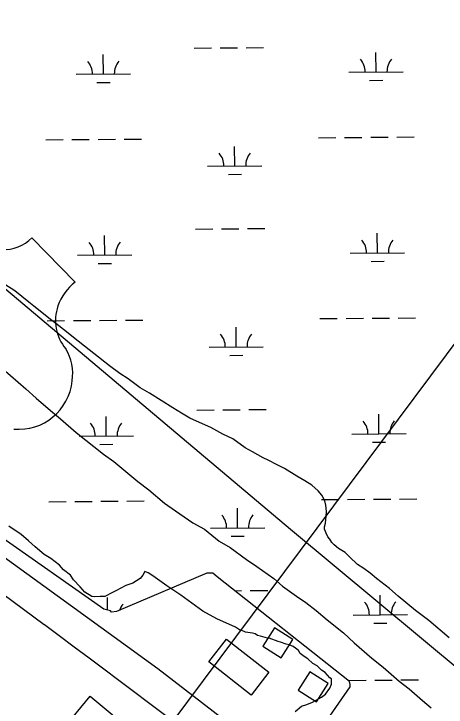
# Model space of a CAD drawing. Extents: x 3540316 to 3578335, y 553172 to 578787.
# Drawn here: x 3562392 to 3563187, y 561755 to 563030 of the extents above; entities that cross this region are included whole.
import ezdxf

# ---------------------------------------------------------------- set-up
doc = ezdxf.new("R2010")
doc.units = 0
for name, color, linetype in [('V-BLDG-OTLN', 7, 'Continuous'), ('V-ROAD-CNTR', 7, 'Continuous'), ('V-ROAD-IDEN', 7, 'Continuous'), ('V-SITE-VEGE', 7, 'Continuous'), ('V-TOPO-BNDY', 7, 'Continuous'), ('V-UTIL-LINE', 7, 'Continuous'), ('V-WETL-SWMP', 7, 'Continuous')]:
    doc.layers.add(name, color=color, linetype=linetype)

msp = doc.modelspace()

# ---------------------------------------------------------------- linework, layer by layer
at = {"layer": 'V-BLDG-OTLN'}
for points in [[(3562850.3, 561867.2), (3562884.1, 561845.7), (3562905.6, 561879.5), (3562871.8, 561900.9)], [(3562828.4, 561777.3), (3562750.4, 561838.2), (3562783.1, 561880.1), (3562861.1, 561819.2)], [(3562915, 561786.5), (3562948.7, 561765.1), (3562970.2, 561798.8), (3562936.4, 561820.3)], [(3562435.2, 561657.9), (3562532.1, 561775.1), (3562602.1, 561717.1), (3562509.4, 561605), (3562496.7, 561615.5), (3562567.2, 561700.7), (3562533.8, 561728.3), (3562459.2, 561638)]]:
    msp.add_lwpolyline(points, close=True, dxfattribs=at)
at = {"layer": 'V-ROAD-CNTR'}
for points in [[(3562447.9, 561906.3), (3561783.8, 562398.2), (3561237.9, 562795), (3560747.4, 563166.4), (3559829.5, 563849.1), (3558932.4, 564513), (3557712.7, 565416.8), (3556649.6, 566203.3), (3555719, 566897), (3553740.9, 568356)], [(3561673.7, 562537.4), (3562657, 561826.3), (3562970.4, 561585), (3563229, 561375.2), (3563431.3, 561200.6), (3563553.8, 561106), (3563686, 560983.7)]]:
    msp.add_lwpolyline(points, dxfattribs=at)
msp.add_arc((3548501.9, 543006), 23488.6, 50.91152, 53.57736, dxfattribs=at)
at = {"layer": 'V-ROAD-IDEN'}
for p, q in [((3562425, 562617.9), (3562504.5, 562536.4)), ((3562504.5, 562536.4), (3562425, 562617.9))]:
    msp.add_line(p, q, dxfattribs=at)
for centre, major_axis, start_param, end_param in [((3562372.2, 562671), (-0.6, 75), 2.291842, 3.917604), ((3562372.2, 562671), (-0.6, 75), 2.291842, 3.917604), ((3562560, 562462.9), (0.7, -92.2), 3.781672, 4.374974), ((3562560, 562462.9), (0.7, -92.2), 3.781672, 4.374974), ((3562549.9, 562465.9), (0.6, -81.6), 4.370452, 5.399232), ((3562549.9, 562465.9), (0.6, -81.6), 4.370452, 5.399232), ((3562413.9, 562368.3), (-0.7, 86.5), 4.551282, 5.257212), ((3562413.9, 562368.3), (-0.7, 86.5), 4.551282, 5.257212), ((3562401, 562364.8), (0.8, -98.8), 6.181885, 7.747479), ((3562401, 562364.8), (0.8, -98.8), 6.181885, 7.747479)]:
    msp.add_ellipse(centre, major_axis=major_axis, ratio=0.99789, start_param=start_param, end_param=end_param, dxfattribs=at)
at = {"layer": 'V-SITE-VEGE'}
for points in [[(3563193.3, 561882.9), (3563155.9, 561914.4), (3563131.3, 561932.8), (3563099.2, 561958.9), (3563083.2, 561973), (3563059.6, 561991.5), (3563047.9, 562001.2), (3563036.1, 562009.9), (3563024.3, 562017.5), (3563009.4, 562031.6), (3563001.9, 562039.2), (3562989.1, 562046.9), (3562981.6, 562053.4), (3562977.3, 562057.7), (3562973.1, 562064.2), (3562969.9, 562068.5), (3562966.7, 562075), (3562965.6, 562078.2), (3562963.5, 562082.6), (3562963.5, 562086.9), (3562965.7, 562093.3), (3562966.9, 562106.2), (3562967, 562114.8), (3562966, 562126.6), (3562963.9, 562134.2), (3562958.6, 562145), (3562952.2, 562152.6), (3562940.5, 562163.4), (3562927.6, 562171), (3562912.6, 562179.8), (3562890.1, 562193.9), (3562876.2, 562200.5), (3562860.1, 562209.2), (3562850.5, 562213.6), (3562831.2, 562224.5), (3562817.3, 562232.1), (3562794.8, 562248.4), (3562776.6, 562257.2), (3562754.1, 562269.2), (3562739, 562275.7), (3562715.5, 562286.7), (3562700.5, 562295.4), (3562684.4, 562305.2), (3562641.6, 562332.4), (3562624.4, 562342.2), (3562602, 562358.5), (3562587, 562368.3), (3562567.7, 562382.4), (3562501.4, 562434.6), (3562488.6, 562445.4), (3562469.3, 562460.6), (3562461.9, 562466.1), (3562428.7, 562492.1), (3562419.1, 562499.7), (3562393.4, 562520.4), (3562375.2, 562532.3)], [(3562356.9, 562389.4), (3562413.6, 562340.6), (3562432.8, 562323.2), (3562459.5, 562300.4), (3562477.7, 562285.2), (3562506.6, 562260.3), (3562556.8, 562220.1), (3562576.1, 562207), (3562601.7, 562185.3), (3562619.9, 562170.1), (3562640.2, 562154.9), (3562669.1, 562129.9), (3562689.4, 562115.8), (3562721.5, 562094.1), (3562743, 562082.1), (3562769.7, 562060.3), (3562790.1, 562048.4), (3562820, 562026.6), (3562839.3, 562013.6), (3562870.3, 561991.8), (3562886.3, 561977.7), (3562912, 561959.2), (3562929.1, 561947.3), (3562948.4, 561933.1), (3562968.7, 561915.8)], [(3562976.5, 561807.1), (3562973.3, 561809.2), (3562964.8, 561819), (3562958.3, 561823.3), (3562949.8, 561830.9), (3562942.3, 561835.3), (3562932.7, 561844), (3562926.3, 561848.3), (3562918.8, 561853.7), (3562915.6, 561859.1), (3562910.2, 561863.5), (3562906, 561866.8), (3562898.4, 561870), (3562893.1, 561871.2), (3562882.3, 561874.5), (3562878.1, 561875.6), (3562862, 561882.1), (3562858.7, 561882.2), (3562845.9, 561885.5), (3562840.5, 561886.6), (3562836.2, 561889.9), (3562830.8, 561891), (3562817.9, 561893.2), (3562810.4, 561896.5), (3562807.2, 561897.6), (3562805.1, 561898.7), (3562799.7, 561902), (3562765.4, 561917.3), (3562739.7, 561931.5), (3562699, 561960.8), (3562673.3, 561978.2), (3562647.7, 561996.7), (3562639.1, 562002.2), (3562632.7, 562004.3), (3562629.4, 561997.9), (3562624, 561991.5), (3562611, 561983), (3562598, 561978.8), (3562579.7, 561969.2), (3562573.2, 561966.1), (3562559.2, 561958.6), (3562550.6, 561958.7), (3562540.9, 561957.7), (3562535.5, 561958.8), (3562522.6, 561966.4), (3562514.1, 561976.2), (3562501.3, 561989.2), (3562496, 561997.8), (3562483.2, 562007.6), (3562475.7, 562016.3), (3562459.6, 562028.2), (3562447.9, 562035.9), (3562430.8, 562050), (3562419, 562060.8), (3562405.1, 562072.8), (3562382.6, 562088)], [(3562968.7, 561915.8), (3562998.7, 561891.9), (3563017.9, 561873.4), (3563051, 561845.2), (3563071.3, 561828.9), (3563101.3, 561802.9), (3563119.4, 561788.8), (3563144, 561767.1), (3563160.1, 561754)], [(3562909.4, 561747.3), (3562921.3, 561756.9), (3562931, 561760.1), (3562941.8, 561764.3), (3562958, 561773.8), (3562965.5, 561779.2), (3562973.2, 561789.9), (3562976.4, 561797.4), (3562976.5, 561807.1)]]:
    msp.add_lwpolyline(points, dxfattribs=at)
at = {"layer": 'V-TOPO-BNDY'}
msp.add_line((3574076.3, 576984.9), (3560418.9, 558695.9), dxfattribs=at)
at = {"layer": 'V-UTIL-LINE'}
msp.add_lwpolyline([(3556955.2, 567075.4), (3557124.3, 566919.9), (3558248.1, 566016.7), (3559018.6, 565342.7), (3559967, 564552.1), (3561006.7, 563681.5), (3561821.4, 562991.2), (3562900.8, 562082.4), (3563540.2, 561550.9), (3563866.3, 561304.1)], dxfattribs=at)
at = {"layer": 'V-WETL-SWMP'}
for p, q in [((3562723.4, 562966.8), (3562755.4, 562967)), ((3562771.4, 562967.1), (3562803.4, 562967.4)), ((3562819.3, 562967.5), (3562851.3, 562967.7)), ((3562556.7, 562919), (3562556.4, 562955)), ((3563058.5, 562922.9), (3563058.3, 562958.9)), ((3562506.7, 562918.7), (3562606.7, 562919.4)), ((3563008.5, 562922.5), (3563108.5, 562923.3)), ((3562544.8, 562903.5), (3562568.8, 562903.7)), ((3563046.7, 562907.4), (3563070.7, 562907.6)), ((3562450.7, 562798.1), (3562482.7, 562798.4)), ((3562498.7, 562798.5), (3562530.7, 562798.8)), ((3562546.7, 562798.9), (3562578.7, 562799.1)), ((3562594.7, 562799.3), (3562626.7, 562799.5)), ((3562952.6, 562802), (3562984.6, 562802.3)), ((3563000.6, 562802.4), (3563032.6, 562802.6)), ((3563048.6, 562802.8), (3563080.6, 562803)), ((3563096.6, 562803.1), (3563128.6, 562803.4)), ((3562798.4, 562750.1), (3562798.2, 562786.1)), ((3562748.4, 562749.7), (3562848.4, 562750.5)), ((3562786.6, 562734.6), (3562810.6, 562734.7)), ((3562725.9, 562634.1), (3562757.9, 562634.3)), ((3562773.9, 562634.5), (3562805.9, 562634.7)), ((3562821.9, 562634.8), (3562853.9, 562635.1)), ((3562559.2, 562586.4), (3562558.9, 562622.4)), ((3563061.1, 562590.2), (3563060.8, 562626.2)), ((3562509.2, 562586), (3562609.2, 562586.8)), ((3563011.1, 562589.9), (3563111.1, 562590.6)), ((3562547.3, 562570.9), (3562571.3, 562571)), ((3563049.2, 562574.7), (3563073.2, 562574.9)), ((3562597.3, 562466.6), (3562629.3, 562466.8)), ((3562955.2, 562469.4), (3562987.2, 562469.6)), ((3563003.2, 562469.7), (3563035.2, 562470)), ((3563051.2, 562470.1), (3563083.2, 562470.3)), ((3563099.2, 562470.5), (3563131.2, 562470.7)), ((3562453.3, 562465.5), (3562485.3, 562465.7)), ((3562501.3, 562465.9), (3562533.3, 562466.1)), ((3562549.3, 562466.2), (3562581.3, 562466.5)), ((3562801, 562417.4), (3562800.7, 562453.4)), ((3562751, 562417), (3562851, 562417.8)), ((3562789.1, 562401.9), (3562813.1, 562402.1)), ((3562728.5, 562301.4), (3562760.5, 562301.7)), ((3562776.5, 562301.8), (3562808.5, 562302)), ((3562824.5, 562302.2), (3562856.5, 562302.4)), ((3562561.8, 562253.7), (3562561.5, 562289.7)), ((3563063.7, 562257.6), (3563063.4, 562293.6)), ((3562557.4, 561935.1), (3562090.4, 562262.3)), ((3562511.8, 562253.3), (3562611.8, 562254.1)), ((3563013.7, 562257.2), (3563113.7, 562258)), ((3562549.9, 562238.2), (3562573.9, 562238.4)), ((3563051.8, 562242.1), (3563075.8, 562242.2)), ((3562957.8, 562136.7), (3562989.8, 562136.9)), ((3563005.8, 562137.1), (3563037.8, 562137.3)), ((3563053.8, 562137.4), (3563085.8, 562137.7)), ((3563101.8, 562137.8), (3563133.8, 562138)), ((3562455.9, 562132.8), (3562487.9, 562133.1)), ((3562503.9, 562133.2), (3562535.9, 562133.4)), ((3562551.9, 562133.6), (3562583.9, 562133.8)), ((3562599.9, 562133.9), (3562631.9, 562134.2)), ((3562803.6, 562084.8), (3562803.3, 562120.8)), ((3562753.6, 562084.4), (3562853.6, 562085.1)), ((3562791.7, 562069.2), (3562815.7, 562069.4)), ((3562746.9, 562001.7), (3562581, 561930.8)), ((3562758, 562001.7), (3562746.9, 562001.7)), ((3562766.3, 561994.7), (3562758, 562001.7)), ((3563009.3, 561802.5), (3562766.3, 561994.7)), ((3562827, 561969.5), (3562859, 561969.7)), ((3562564.2, 561933.5), (3562564.1, 561957)), ((3562798.4, 561969.3), (3562811, 561969.4)), ((3563066.2, 561924.9), (3563066, 561960.9)), ((3562569.9, 561932.2), (3562557.4, 561935.1)), ((3562571.3, 561929.5), (3562569.9, 561932.2)), ((3562581, 561930.8), (3562571.3, 561929.5)), ((3563016.2, 561924.5), (3563116.2, 561925.3)), ((3563054.4, 561909.4), (3563078.4, 561909.6)), ((3563008.3, 561804.4), (3563040.3, 561804.6)), ((3563056.3, 561804.8), (3563088.3, 561805)), ((3563104.3, 561805.1), (3563136.3, 561805.4)), ((3562936.2, 561685), (3563010.6, 561792.8)), ((3563010.6, 561796.9), (3563009.3, 561802.5)), ((3563010.6, 561792.8), (3563010.6, 561796.9))]:
    msp.add_line(p, q, dxfattribs=at)
for centre, start, end in [((3562501.4, 562919.1), 359.6699, 41.2135), ((3562611.9, 562919.9), 139.6699, 181.2135), ((3563003.3, 562923), 359.6699, 41.2135), ((3563113.8, 562923.8), 139.6699, 181.2135), ((3562743.2, 562750.1), 359.6699, 41.2135), ((3562853.7, 562751), 139.6699, 181.2135), ((3562504, 562586.4), 359.6699, 41.2135), ((3562614.5, 562587.3), 139.6699, 181.2135), ((3563005.9, 562590.3), 359.6699, 41.2135), ((3563116.3, 562591.1), 139.6699, 181.2135), ((3562745.8, 562417.5), 359.6699, 41.2135), ((3562856.2, 562418.3), 139.6699, 181.2135), ((3562506.5, 562253.8), 359.6699, 41.2135), ((3562617, 562254.6), 139.6699, 181.2135), ((3563008.4, 562257.6), 359.6699, 41.2135), ((3563118.9, 562258.5), 139.6699, 181.2135), ((3562748.3, 562084.8), 359.6699, 41.2135), ((3562858.8, 562085.7), 139.6699, 181.2135), ((3562619.6, 561921.9), 139.6699, 161.8123), ((3563011, 561925), 359.6699, 41.2135), ((3563121.5, 561925.8), 139.6699, 181.2135)]:
    msp.add_arc(centre, 35.2, start, end, dxfattribs=at)

doc.saveas('drawing.dxf')
